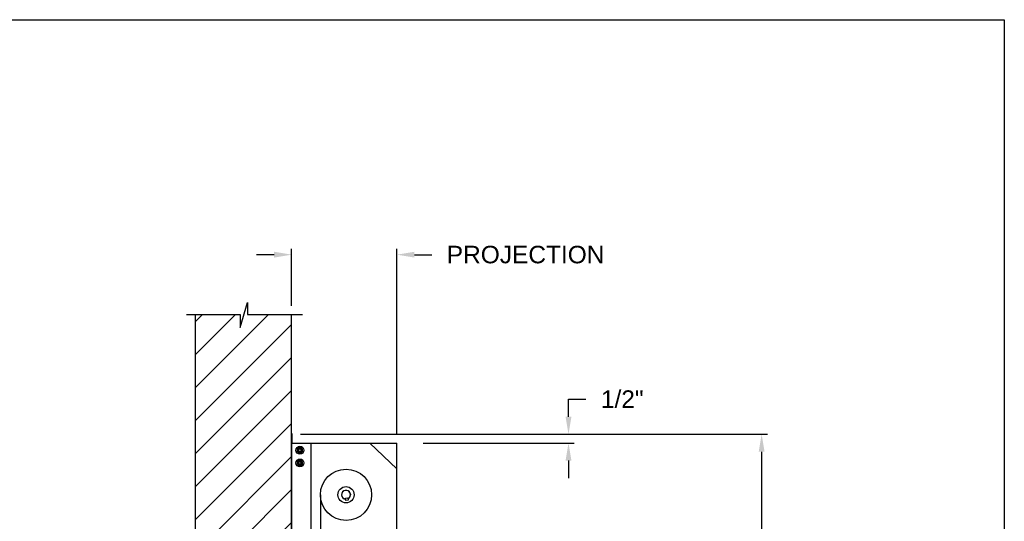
# Model space of a CAD drawing. Header units: inches. Extents: x 170 to 312, y 215 to 248.
# Tile 330 of 656: x 208.45 to 213.72, y 244.49 to 247.18. Entities that reach past the tile are written whole.
import ezdxf

# ---------------------------------------------------------------- set-up
doc = ezdxf.new("R2010")
doc.units = ezdxf.units.IN
doc.header["$LTSCALE"] = 0.25
doc.header["$MEASUREMENT"] = 0
doc.layers.add('ANNOTATIONS', color=1, linetype='Continuous')
doc.layers.add('MOTOR RH', color=7, linetype='Continuous')
doc.styles.add('ARIAL', font='arial.ttf', dxfattribs={"height": 0.09375})
doc.dimstyles.new('STANDARD$0', dxfattribs={"dimtxt": 0.09375, "dimasz": 0.09375, "dimexe": 0.03125, "dimexo": 0.046875, "dimgap": 0.09, "dimtad": 0, "dimtih": 1, "dimtoh": 1, "dimdec": 4, "dimzin": 0, "dimdsep": 46, "dimtxsty": 'ARIAL', "dimcen": 0.09, "dimadec": 0, "dimazin": 0, "dimtfac": 1, "dimtdec": 4, "dimtofl": 0, "dimtmove": 0, "dimatfit": 1, "dimfxl": 1, "dimtolj": 1, "dimtzin": 0, "dimarcsym": 0})

# ---------------------------------------------------------------- blocks, each defined once
blk = doc.blocks.new('*D38')
at = {"layer": 'ANNOTATIONS', "color": 0, "lineweight": -2, "transparency": 16777216}
for p, q in [((209.8124, 245.923), (209.7186, 245.923)), ((209.9061, 245.6487), (209.9061, 245.9542)), ((210.47, 244.9603), (210.47, 245.9542)), ((210.5638, 245.923), (210.6575, 245.923))]:
    blk.add_line(p, q, dxfattribs=at)
at = {"layer": 'ANNOTATIONS', "color": 0, "transparency": 16777216}
for points in [[(209.8124, 245.9386), (209.8124, 245.9074), (209.9061, 245.923)], [(210.5638, 245.9386), (210.5638, 245.9074), (210.47, 245.923)]]:
    blk.add_solid(points, dxfattribs=at)
at = {"layer": 'defpoints', "color": 0, "transparency": 16777216}
for p in [(210.47, 245.923), (209.9061, 245.6018), (210.47, 244.9134)]:
    blk.add_point(p, dxfattribs=at)
at = {"layer": 'ANNOTATIONS', "color": 0, "transparency": 16777216, "insert": (211.1591, 245.923), "char_height": 0.09375, "attachment_point": 5, "style": 'ARIAL'}
blk.add_mtext('\\A1;PROJECTION ', dxfattribs=at)
blk = doc.blocks.new('*D29')
at = {"layer": 'ANNOTATIONS', "color": 0, "lineweight": -2, "transparency": 16777216}
for p, q in [((209.953, 244.961), (212.4539, 244.961)), ((212.4227, 244.8673), (212.4227, 242.7497)), ((212.4227, 240.1972), (212.4227, 242.3148)), ((211.9575, 240.1034), (212.4539, 240.1034))]:
    blk.add_line(p, q, dxfattribs=at)
at = {"layer": 'ANNOTATIONS', "color": 0, "transparency": 16777216}
for points in [[(212.4071, 244.8673), (212.4383, 244.8673), (212.4227, 244.961)], [(212.4071, 240.1972), (212.4383, 240.1972), (212.4227, 240.1034)]]:
    blk.add_solid(points, dxfattribs=at)
at = {"layer": 'defpoints', "color": 0, "transparency": 16777216}
for p in [(209.9061, 244.961), (211.9107, 240.1034), (212.4227, 240.1034)]:
    blk.add_point(p, dxfattribs=at)
at = {"layer": 'ANNOTATIONS', "color": 0, "transparency": 16777216, "insert": (212.4227, 242.5322), "char_height": 0.09375, "attachment_point": 5, "style": 'ARIAL'}
blk.add_mtext('\\A1;TOTAL\\PHEIGHT', dxfattribs=at)
blk = doc.blocks.new('*D39')
at = {"layer": 'ANNOTATIONS', "color": 0, "lineweight": -2, "transparency": 16777216}
for p, q in [((211.3887, 245.0548), (211.3887, 245.1485)), ((211.3887, 245.1485), (211.4824, 245.1485)), ((210.5169, 244.961), (211.4199, 244.961)), ((210.6108, 244.9134), (211.4199, 244.9134)), ((211.3887, 244.8196), (211.3887, 244.7259))]:
    blk.add_line(p, q, dxfattribs=at)
at = {"layer": 'ANNOTATIONS', "color": 0, "transparency": 16777216}
for points in [[(211.373, 245.0548), (211.4043, 245.0548), (211.3887, 244.961)], [(211.373, 244.8196), (211.4043, 244.8196), (211.3887, 244.9134)]]:
    blk.add_solid(points, dxfattribs=at)
at = {"layer": 'defpoints', "color": 0, "transparency": 16777216}
for p in [(210.47, 244.961), (211.3887, 244.961), (210.5639, 244.9134)]:
    blk.add_point(p, dxfattribs=at)
at = {"layer": 'ANNOTATIONS', "color": 0, "transparency": 16777216, "insert": (211.6765, 245.1485), "char_height": 0.09375, "attachment_point": 5, "style": 'ARIAL'}
blk.add_mtext('\\A1;1/2"', dxfattribs=at)

msp = doc.modelspace()

# ---------------------------------------------------------------- hatches: boundary and pattern name
at = {"layer": 'MOTOR RH'}
h = msp.add_hatch(dxfattribs=at)
h.set_pattern_fill('ANSI31', color=256, style=0)
h.set_pattern_definition([(45, (22.68008, -13.09525), (-0.08838835, 0.08838835), [])])
h.paths.add_polyline_path([(209.39049, 244.12505), (209.90612, 244.12505), (209.90612, 245.60178), (209.66963, 245.60178), (209.66963, 245.66644), (209.63121, 245.53308), (209.63121, 245.60178), (209.39049, 245.60178)])

# ---------------------------------------------------------------- linework, layer by layer
at = {"layer": 'defpoints'}
msp.add_lwpolyline([(213.72204, 234.44685), (194.25216, 234.44685), (194.25216, 247.18196), (213.72204, 247.18196)], close=True, dxfattribs=at)
at = {"layer": 'MOTOR RH'}
for p, q in [((209.63121, 245.53308), (209.66963, 245.66644)), ((209.66963, 245.66644), (209.66963, 245.60178)), ((209.34411, 245.60178), (209.63121, 245.60178)), ((209.39049, 245.60178), (209.39049, 240.10342)), ((209.63121, 245.60178), (209.63121, 245.53308)), ((209.66963, 245.60178), (209.96482, 245.60178)), ((209.90612, 240.10342), (209.90612, 245.60178)), ((209.90692, 244.96103), (209.90692, 244.91206)), ((209.90905, 244.91419), (209.90905, 244.96103)), ((209.90986, 244.91419), (209.90986, 244.96103)), ((209.90612, 244.90743), (209.90795, 244.90743)), ((209.90745, 244.91314), (209.90795, 244.91314)), ((209.90795, 240.1061), (209.90795, 244.91339)), ((209.90795, 244.91339), (210.47, 244.91339)), ((209.90905, 244.91419), (209.90986, 244.91419)), ((209.95455, 244.88749), (209.95509, 244.88915)), ((209.95632, 244.88647), (209.95723, 244.88826)), ((209.9633, 244.88244), (209.9633, 244.88244)), ((210.01014, 240.1061), (210.01014, 244.91339)), ((210.32552, 244.91339), (210.47, 244.7758)), ((210.47, 244.21428), (210.47, 244.91339)), ((209.95455, 244.81936), (209.95509, 244.82102)), ((209.95632, 244.81834), (209.95723, 244.82013)), ((209.9633, 244.86769), (209.9633, 244.86769)), ((209.9633, 244.81431), (209.9633, 244.81431)), ((209.9633, 244.79956), (209.9633, 244.79956)), ((209.90795, 244.72825), (209.90612, 244.72825)), ((210.06017, 244.63662), (210.06017, 240.10342)), ((210.19472, 244.61796), (210.20647, 244.62004)), ((210.1968, 244.60622), (210.19472, 244.61796)), ((210.20854, 244.60829), (210.1968, 244.60622)), ((210.20647, 244.62004), (210.20854, 244.60829)), ((210.22014, 244.64425), (210.21997, 244.644)), ((210.22114, 244.63736), (210.22138, 244.63719))]:
    msp.add_line(p, q, dxfattribs=at)
at = {"layer": 'MOTOR RH', "flags": 128}
msp.add_lwpolyline([(210.21997, 244.644), (210.21999, 244.64385), (210.22008, 244.64336), (210.22022, 244.64258), (210.22039, 244.64159), (210.22058, 244.64051), (210.22077, 244.63944), (210.22094, 244.63851), (210.22106, 244.63781), (210.22113, 244.63743), (210.22114, 244.63736)], dxfattribs=at)
at = {"layer": 'MOTOR RH'}
for centre, radius in [((209.95053, 244.87507), 0.02129), ((209.95053, 244.87507), 0.01277), ((209.95053, 244.87507), 0.00852), ((209.95053, 244.87507), 0.00719), ((209.95053, 244.80694), 0.02129), ((209.95053, 244.80694), 0.01277), ((209.95053, 244.80694), 0.00852), ((209.95053, 244.80694), 0.00719), ((210.19749, 244.63662), 0.13732), ((210.19749, 244.63662), 0.04357)]:
    msp.add_circle(centre, radius, dxfattribs=at)
for centre, radius, start, end in [((209.90799, 244.96103), 0.00187, 0, 180), ((209.90799, 244.96103), 0.00106, 0, 180), ((209.90905, 244.91206), 0.00293, 180, 247.82306), ((209.90905, 244.91206), 0.00213, 180, 238.66775), ((209.95053, 244.87507), 0.0148, 72.05172, 63.05172), ((209.95053, 244.80694), 0.0148, 72.05172, 63.05172), ((210.19749, 244.63662), 0.0239, 294.44799, 265.55201), ((210.19749, 244.63662), 0.02379, 18.42856, 265.48355), ((210.19749, 244.63662), 0.02379, 294.51645, 1.57143)]:
    msp.add_arc(centre, radius, start, end, dxfattribs=at)
for points, knots in [([(209.94414, 244.88613), (209.94324, 244.88561), (209.94142, 244.88456), (209.93931, 244.88334), (209.9381, 244.88264), (209.93775, 244.88244)], [0, 0, 0, 0, 0.40629, 0.8272757, 1, 1, 1, 1]), ([(209.93775, 244.87507), (209.93775, 244.87524), (209.93775, 244.87634), (209.93775, 244.8784), (209.93775, 244.88068), (209.93775, 244.88201), (209.93775, 244.88244)], [0, 0, 0, 0, 0.0665461, 0.4352796, 0.8145291, 1, 1, 1, 1]), ([(209.93775, 244.86769), (209.93775, 244.86832), (209.93775, 244.86979), (209.93775, 244.87225), (209.93775, 244.87412), (209.93775, 244.87507)], [0, 0, 0, 0, 0.2654559, 0.628086, 1, 1, 1, 1]), ([(209.95053, 244.88982), (209.94953, 244.88924), (209.94751, 244.88808), (209.9453, 244.8868), (209.94417, 244.88615), (209.94414, 244.88613)], [0, 0, 0, 0, 0.4843217, 0.9863197, 1, 1, 1, 1]), ([(209.95691, 244.88613), (209.95602, 244.88664), (209.9542, 244.8877), (209.95208, 244.88892), (209.95088, 244.88961), (209.95053, 244.88982)], [0, 0, 0, 0, 0.4063022, 0.8272792, 1, 1, 1, 1]), ([(209.95691, 244.88613), (209.95602, 244.88664), (209.9542, 244.8877), (209.95208, 244.88892), (209.95088, 244.88961), (209.95053, 244.88982)], [0, 0, 0, 0, 0.4062953, 0.8272806, 1, 1, 1, 1]), ([(209.9633, 244.88244), (209.96231, 244.88301), (209.96028, 244.88418), (209.95808, 244.88546), (209.95694, 244.88611), (209.95691, 244.88613)], [0, 0, 0, 0, 0.4843315, 0.9863404, 1, 1, 1, 1]), ([(209.9633, 244.88244), (209.96231, 244.88301), (209.96028, 244.88418), (209.95808, 244.88546), (209.95694, 244.88611), (209.95691, 244.88613)], [0, 0, 0, 0, 0.4843392, 0.9863408, 1, 1, 1, 1]), ([(209.9633, 244.87507), (209.9633, 244.87524), (209.9633, 244.87634), (209.9633, 244.8784), (209.9633, 244.88068), (209.9633, 244.88201), (209.9633, 244.88244)], [0, 0, 0, 0, 0.066545, 0.4352822, 0.8145299, 1, 1, 1, 1]), ([(209.9633, 244.86769), (209.9633, 244.86832), (209.9633, 244.86979), (209.9633, 244.87225), (209.9633, 244.87412), (209.9633, 244.87507)], [0, 0, 0, 0, 0.2654559, 0.628086, 1, 1, 1, 1]), ([(209.9633, 244.86769), (209.9633, 244.86832), (209.9633, 244.86979), (209.9633, 244.87225), (209.9633, 244.87412), (209.9633, 244.87507)], [0, 0, 0, 0, 0.2654541, 0.6280925, 1, 1, 1, 1]), ([(209.93775, 244.86769), (209.93875, 244.86712), (209.94077, 244.86595), (209.94297, 244.86467), (209.94411, 244.86402), (209.94414, 244.864)], [0, 0, 0, 0, 0.4843319, 0.9863404, 1, 1, 1, 1]), ([(209.94414, 244.818), (209.94324, 244.81748), (209.94142, 244.81643), (209.93931, 244.81521), (209.9381, 244.81452), (209.93775, 244.81431)], [0, 0, 0, 0, 0.4063027, 0.8272597, 1, 1, 1, 1]), ([(209.94414, 244.864), (209.94503, 244.86349), (209.94685, 244.86244), (209.94897, 244.86121), (209.95018, 244.86052), (209.95053, 244.86032)], [0, 0, 0, 0, 0.4063025, 0.8272788, 1, 1, 1, 1]), ([(209.95053, 244.82169), (209.94953, 244.82112), (209.94751, 244.81995), (209.9453, 244.81867), (209.94417, 244.81802), (209.94414, 244.818)], [0, 0, 0, 0, 0.4843421, 0.9863407, 1, 1, 1, 1]), ([(209.95053, 244.86032), (209.95152, 244.86089), (209.95354, 244.86206), (209.95575, 244.86333), (209.95688, 244.86399), (209.95691, 244.864)], [0, 0, 0, 0, 0.4843419, 0.9863197, 1, 1, 1, 1]), ([(209.95053, 244.86032), (209.95152, 244.86089), (209.95354, 244.86206), (209.95575, 244.86333), (209.95688, 244.86399), (209.95691, 244.864)], [0, 0, 0, 0, 0.4843494, 0.9863201, 1, 1, 1, 1]), ([(209.95691, 244.818), (209.95602, 244.81852), (209.9542, 244.81957), (209.95208, 244.82079), (209.95088, 244.82149), (209.95053, 244.82169)], [0, 0, 0, 0, 0.4062819, 0.8272595, 1, 1, 1, 1]), ([(209.95691, 244.818), (209.95602, 244.81852), (209.9542, 244.81957), (209.95208, 244.82079), (209.95088, 244.82149), (209.95053, 244.82169)], [0, 0, 0, 0, 0.4062749, 0.8272609, 1, 1, 1, 1]), ([(209.95691, 244.864), (209.95781, 244.86452), (209.95963, 244.86557), (209.96174, 244.86679), (209.96295, 244.86749), (209.9633, 244.86769)], [0, 0, 0, 0, 0.4062902, 0.8272757, 1, 1, 1, 1]), ([(209.95691, 244.864), (209.95781, 244.86452), (209.95963, 244.86557), (209.96174, 244.86679), (209.96295, 244.86749), (209.9633, 244.86769)], [0, 0, 0, 0, 0.4062829, 0.8272765, 1, 1, 1, 1]), ([(209.9633, 244.81431), (209.96231, 244.81489), (209.96028, 244.81605), (209.95808, 244.81733), (209.95694, 244.81798), (209.95691, 244.818)], [0, 0, 0, 0, 0.4843417, 0.9863197, 1, 1, 1, 1]), ([(209.9633, 244.81431), (209.96231, 244.81489), (209.96028, 244.81605), (209.95808, 244.81733), (209.95694, 244.81798), (209.95691, 244.818)], [0, 0, 0, 0, 0.4843494, 0.9863201, 1, 1, 1, 1]), ([(209.93775, 244.80694), (209.93775, 244.80711), (209.93775, 244.80821), (209.93775, 244.81027), (209.93775, 244.81255), (209.93775, 244.81388), (209.93775, 244.81431)], [0, 0, 0, 0, 0.066546, 0.435279, 0.8145683, 1, 1, 1, 1]), ([(209.93775, 244.79956), (209.93775, 244.80019), (209.93775, 244.80166), (209.93775, 244.80413), (209.93775, 244.80599), (209.93775, 244.80694)], [0, 0, 0, 0, 0.2654667, 0.6280709, 1, 1, 1, 1]), ([(209.93775, 244.79956), (209.93874, 244.79899), (209.94077, 244.79782), (209.94298, 244.79655), (209.94411, 244.79589), (209.94414, 244.79588)], [0, 0, 0, 0, 0.4843421, 0.9863197, 1, 1, 1, 1]), ([(209.94414, 244.79588), (209.94503, 244.79536), (209.94685, 244.79431), (209.94897, 244.79309), (209.95018, 244.79239), (209.95053, 244.79219)], [0, 0, 0, 0, 0.40630275, 0.82725925, 1, 1, 1, 1]), ([(209.95053, 244.79219), (209.95152, 244.79276), (209.95354, 244.79393), (209.95575, 244.7952), (209.95688, 244.79586), (209.95691, 244.79588)], [0, 0, 0, 0, 0.4843419, 0.9863197, 1, 1, 1, 1]), ([(209.95053, 244.79219), (209.95152, 244.79276), (209.95354, 244.79393), (209.95575, 244.7952), (209.95688, 244.79586), (209.95691, 244.79588)], [0, 0, 0, 0, 0.4843494, 0.9863201, 1, 1, 1, 1]), ([(209.95691, 244.79588), (209.95781, 244.79639), (209.95963, 244.79744), (209.96174, 244.79866), (209.96295, 244.79936), (209.9633, 244.79956)], [0, 0, 0, 0, 0.4063029, 0.8272597, 1, 1, 1, 1]), ([(209.95691, 244.79588), (209.95781, 244.79639), (209.95963, 244.79744), (209.96174, 244.79866), (209.96295, 244.79936), (209.9633, 244.79956)], [0, 0, 0, 0, 0.4062955, 0.8272605, 1, 1, 1, 1]), ([(209.9633, 244.80694), (209.9633, 244.80711), (209.9633, 244.80821), (209.9633, 244.81027), (209.9633, 244.81255), (209.9633, 244.81388), (209.9633, 244.81431)], [0, 0, 0, 0, 0.066545, 0.4352816, 0.8145691, 1, 1, 1, 1]), ([(209.9633, 244.79956), (209.9633, 244.80019), (209.9633, 244.80166), (209.9633, 244.80413), (209.9633, 244.80599), (209.9633, 244.80694)], [0, 0, 0, 0, 0.26546669, 0.62807091, 1, 1, 1, 1]), ([(209.9633, 244.79956), (209.9633, 244.80019), (209.9633, 244.80166), (209.9633, 244.80413), (209.9633, 244.80599), (209.9633, 244.80694)], [0, 0, 0, 0, 0.2654649, 0.6280774, 1, 1, 1, 1])]:
    msp.add_open_spline(points, degree=3, knots=knots, dxfattribs=at)

# ---------------------------------------------------------------- dimensions: what is measured, and where the dimension line sits
at = {"layer": 'ANNOTATIONS'}
dim = msp.add_linear_dim(base=(210.47, 245.92298), p1=(209.90612, 245.60178), p2=(210.47, 244.91339), text='PROJECTION ', dimstyle='STANDARD$0', dxfattribs=at)
dim.commit()
dim.dimension.update_dxf_attribs({"geometry": '*D38', "text_midpoint": (211.15911, 245.92298)})
for base, p1, p2, text, picture, middle in [((211.38867, 244.96103), (210.56392, 244.91339), (210.47, 244.96103), '1/2"', '*D39', (211.6765, 245.14853)), ((212.4227, 240.10342), (209.90612, 244.96103), (211.91065, 240.10342), 'TOTAL\\PHEIGHT', '*D29', (212.4227, 242.53223))]:
    dim = msp.add_linear_dim(base=base, p1=p1, p2=p2, angle=90, text=text, dimstyle='STANDARD$0', dxfattribs=at)
    dim.commit()
    dim.dimension.update_dxf_attribs({"geometry": picture, "text_midpoint": middle})

doc.saveas('drawing.dxf')
